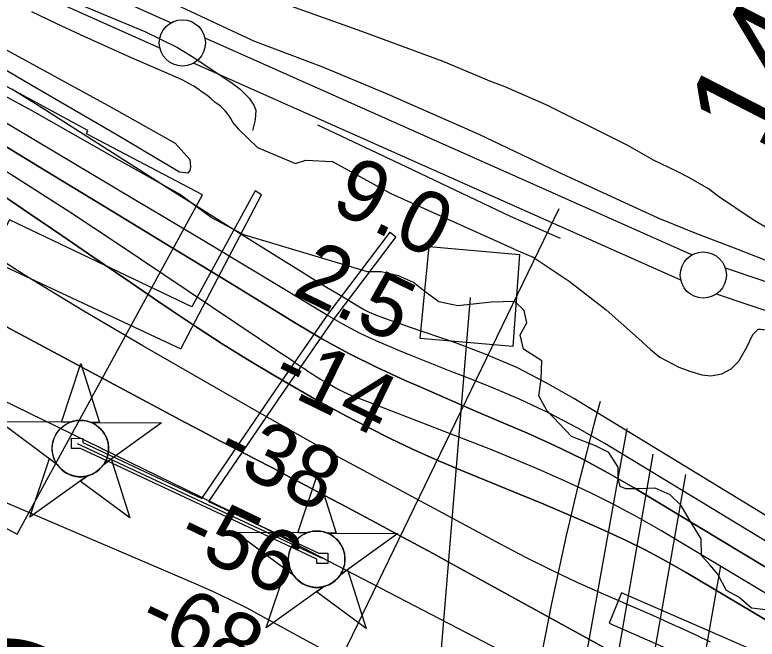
# Model space of a CAD drawing. Extents: x 3677843 to 3715951, y 511991 to 537744.
# Drawn here: x 3708941 to 3709745, y 522887 to 523563 of the extents above; entities that cross this region are included whole.
import ezdxf

# ---------------------------------------------------------------- set-up
doc = ezdxf.new("R2010")
doc.units = 0
for name, color, linetype in [('V-CHAN-DOCK', 7, 'Continuous'), ('V-CHAN-NAID', 7, 'Continuous'), ('V-FLOD-BASE', 7, 'Continuous'), ('V-LEVE-TOET', 7, 'Continuous'), ('V-RIVR-EDGE', 7, 'Continuous'), ('V-RIVR-RANG', 7, 'Continuous'), ('V-RRAP-RVMT', 7, 'Continuous'), ('V-SITE-OTLN', 7, 'Continuous'), ('V-SITE-VEGE', 7, 'Continuous'), ('V-SURV-IDEN', 7, 'Continuous'), ('V-SURV-LINE', 7, 'Continuous'), ('V-TOPO-DPTH', 7, 'Continuous'), ('V-TOPO-MAJR', 7, 'Continuous'), ('V-TOPO-MINR', 7, 'Continuous'), ('V-TOPO-WATR', 7, 'Continuous'), ('V-UTIL-LINE', 7, 'Continuous')]:
    doc.layers.add(name, color=color, linetype=linetype)

msp = doc.modelspace()

# ---------------------------------------------------------------- linework, layer by layer
at = {"layer": 'V-CHAN-DOCK'}
for points in [[(3709201.26, 523372.33), (3709132.68, 523246.8), (3708935.23, 523340.97), (3708913.04, 523298.3), (3709120.9, 523201.18), (3709208.21, 523367.89), (3709201.26, 523372.33)], [(3709143.74, 523039.46), (3709223.58, 523156.83), (3709280.37, 523238.73), (3709347.55, 523327.59), (3709353.71, 523322.56), (3709286.53, 523233.7), (3709229.73, 523151.8), (3709151, 523036.06), (3709270.29, 522980.22), (3709280.08, 522980.2), (3709280.05, 522969.09), (3709268.05, 522969.11), (3709268.06, 522973.54), (3709012.15, 523093.33), (3709002.64, 523093.35), (3709002.67, 523104.47), (3709014.67, 523104.44), (3709014.66, 523099.89), (3709143.74, 523039.46)], [(3709895.66, 522947.67), (3709851.16, 522826.73), (3709598.14, 522937.2), (3709584.47, 522904.42), (3710133.28, 522663.55), (3710146.76, 522694.23), (3709855.88, 522822.62), (3709900.97, 522945.91), (3709895.66, 522947.67)]]:
    msp.add_lwpolyline(points, dxfattribs=at)
msp.add_lwpolyline([(3709480.27, 523203.97), (3709380.15, 523212.56), (3709389.92, 523312.09), (3709487.68, 523303.49)], close=True, dxfattribs=at)
at = {"layer": 'V-CHAN-NAID'}
for points in [[(3709001.26, 523121.87), (3708991.67, 523121.94), (3709012.8, 523185.42), (3709033.02, 523121.64), (3709023.43, 523121.71), (3709021.86, 523122.29), (3709019.76, 523122.91), (3709017.72, 523123.36), (3709015.69, 523123.67), (3709014.52, 523123.78), (3709012.98, 523123.86), (3709011.26, 523123.86), (3709009.89, 523123.79), (3709007.99, 523123.59), (3709006.62, 523123.37), (3709004.84, 523122.99), (3709003.31, 523122.57), (3709002.27, 523122.24)], [(3709001.26, 523121.87), (3708924.77, 523122.41), (3708986.33, 523077.01), (3708985.22, 523078.92), (3708984.41, 523080.55), (3708983.58, 523082.52), (3708982.89, 523084.57), (3708982.52, 523085.89), (3708982.16, 523087.52), (3708981.92, 523088.96), (3708981.73, 523090.56), (3708981.62, 523092.3), (3708981.61, 523093.88), (3708981.72, 523095.95), (3708981.9, 523097.57), (3708982.29, 523099.77), (3708982.77, 523101.7), (3708983.38, 523103.58), (3708984.03, 523105.26), (3708984.76, 523106.85), (3708985.57, 523108.39), (3708986.63, 523110.12), (3708987.66, 523111.59), (3708988.66, 523112.86), (3708989.67, 523114.01), (3708990.97, 523115.35), (3708992.02, 523116.31), (3708993.74, 523117.71), (3708994.95, 523118.58), (3708996.64, 523119.65), (3708998.37, 523120.59), (3708999.82, 523121.28)], [(3709023.43, 523121.71), (3709099.93, 523121.17), (3709037.72, 523076.65), (3709038.63, 523078.14), (3709039.61, 523079.98), (3709040.33, 523081.57), (3709041.07, 523083.52), (3709041.61, 523085.31), (3709042.01, 523086.95), (3709042.37, 523088.96), (3709042.56, 523090.53), (3709042.68, 523092.73), (3709042.65, 523094.8), (3709042.46, 523097.02), (3709042.2, 523098.78), (3709041.71, 523101.01), (3709041.06, 523103.15), (3709040.31, 523105.13), (3709039.67, 523106.57), (3709038.66, 523108.49), (3709037.6, 523110.21), (3709036.38, 523111.91), (3709035.12, 523113.45), (3709033.85, 523114.82), (3709032.22, 523116.35), (3709030.48, 523117.76), (3709028.79, 523118.94), (3709026.91, 523120.07), (3709025.43, 523120.83)], [(3709019.69, 523063.74), (3708957.49, 523019.22), (3708978.62, 523082.7), (3708986.33, 523077.01), (3708986.97, 523076.05), (3708988.35, 523074.19), (3708989.56, 523072.77), (3708991.03, 523071.27), (3708992.42, 523070.02), (3708993.87, 523068.86), (3708995.27, 523067.88), (3708996.95, 523066.84), (3708998.67, 523065.93), (3709000.46, 523065.12), (3709001.9, 523064.56), (3709003.53, 523064.03), (3709005.76, 523063.47), (3709007.29, 523063.18), (3709009.31, 523062.92), (3709010.85, 523062.82), (3709012.71, 523062.8), (3709014.4, 523062.88), (3709016.11, 523063.05), (3709018.01, 523063.36)], [(3709037.72, 523076.65), (3709045.52, 523082.23), (3709065.74, 523018.45), (3709011.9, 523058.16), (3709019.69, 523063.74), (3709021.36, 523064.22), (3709022.97, 523064.78), (3709025.13, 523065.69), (3709026.86, 523066.57), (3709028.73, 523067.69), (3709030.47, 523068.9), (3709032.02, 523070.15), (3709033.31, 523071.31), (3709034.69, 523072.73), (3709035.9, 523074.14), (3709037.01, 523075.61)], [(3709257.18, 523002.07), (3709247.59, 523002.14), (3709268.71, 523065.62), (3709288.94, 523001.84), (3709279.35, 523001.91), (3709277.77, 523002.49), (3709275.68, 523003.11), (3709273.64, 523003.56), (3709271.6, 523003.87), (3709270.44, 523003.98), (3709268.9, 523004.06), (3709267.18, 523004.06), (3709265.81, 523003.99), (3709263.91, 523003.79), (3709262.54, 523003.57), (3709260.75, 523003.19), (3709259.23, 523002.77), (3709258.19, 523002.44)], [(3709257.18, 523002.07), (3709180.69, 523002.61), (3709242.25, 522957.21), (3709241.14, 522959.12), (3709240.33, 522960.75), (3709239.5, 522962.72), (3709238.81, 522964.77), (3709238.44, 522966.09), (3709238.08, 522967.72), (3709237.84, 522969.17), (3709237.65, 522970.76), (3709237.54, 522972.5), (3709237.53, 522974.08), (3709237.63, 522976.15), (3709237.82, 522977.77), (3709238.21, 522979.98), (3709238.69, 522981.9), (3709239.29, 522983.79), (3709239.95, 522985.46), (3709240.68, 522987.05), (3709241.49, 522988.59), (3709242.55, 522990.32), (3709243.58, 522991.79), (3709244.58, 522993.06), (3709245.58, 522994.21), (3709246.89, 522995.55), (3709247.94, 522996.51), (3709249.66, 522997.91), (3709250.87, 522998.78), (3709252.56, 522999.85), (3709254.29, 523000.79), (3709255.74, 523001.48)], [(3709279.35, 523001.91), (3709355.84, 523001.37), (3709293.64, 522956.85), (3709294.55, 522958.34), (3709295.53, 522960.18), (3709296.25, 522961.77), (3709296.98, 522963.72), (3709297.53, 522965.51), (3709297.93, 522967.15), (3709298.29, 522969.16), (3709298.47, 522970.73), (3709298.6, 522972.94), (3709298.57, 522975), (3709298.38, 522977.22), (3709298.11, 522978.98), (3709297.62, 522981.21), (3709296.98, 522983.35), (3709296.23, 522985.33), (3709295.58, 522986.77), (3709294.58, 522988.69), (3709293.52, 522990.41), (3709292.3, 522992.11), (3709291.04, 522993.65), (3709289.77, 522995.02), (3709288.14, 522996.55), (3709286.39, 522997.96), (3709284.71, 522999.14), (3709282.82, 523000.27), (3709281.35, 523001.03)], [(3709275.61, 522943.94), (3709213.41, 522899.42), (3709234.53, 522962.9), (3709242.25, 522957.21), (3709242.89, 522956.25), (3709244.27, 522954.39), (3709245.48, 522952.97), (3709246.95, 522951.47), (3709248.34, 522950.22), (3709249.79, 522949.06), (3709251.19, 522948.08), (3709252.87, 522947.04), (3709254.58, 522946.13), (3709256.38, 522945.32), (3709257.82, 522944.76), (3709259.45, 522944.23), (3709261.68, 522943.67), (3709263.21, 522943.38), (3709265.23, 522943.12), (3709266.77, 522943.02), (3709268.63, 522943), (3709270.32, 522943.08), (3709272.03, 522943.25), (3709273.93, 522943.56)], [(3709293.64, 522956.85), (3709301.44, 522962.43), (3709321.66, 522898.65), (3709267.81, 522938.36), (3709275.61, 522943.94), (3709277.28, 522944.42), (3709278.89, 522944.98), (3709281.05, 522945.89), (3709282.78, 522946.78), (3709284.65, 522947.89), (3709286.39, 522949.1), (3709287.94, 522950.35), (3709289.23, 522951.51), (3709290.61, 522952.93), (3709291.81, 522954.34), (3709292.93, 522955.81)]]:
    msp.add_lwpolyline(points, close=True, dxfattribs=at)
for centre in [(3709012.14, 523093.33), (3709268.06, 522973.53)]:
    msp.add_circle(centre, 30.54, dxfattribs=at)
at = {"layer": 'V-FLOD-BASE'}
for points in [[(3708672.81, 523755.58), (3708745.33, 523708.9), (3708803.64, 523671.65), (3708829.23, 523656.1), (3708842.97, 523649.03), (3708909.77, 523618.9), (3708991.73, 523582.65), (3709081.74, 523545.01), (3709117.28, 523527.58), (3709134.82, 523516.74), (3709176.53, 523488.92), (3709185.06, 523482.31), (3709195.03, 523472.87), (3709199.78, 523465.31), (3709202.16, 523459.63), (3709201.23, 523449.22), (3709198.42, 523437.86)], [(3709268.93, 523443.71), (3709365.1, 523398.5), (3709477.4, 523344.82), (3709531.41, 523321.28)]]:
    msp.add_lwpolyline(points, dxfattribs=at)
at = {"layer": 'V-LEVE-TOET'}
for points in [[(3709197.72, 523535.35), (3709110.54, 523576.31), (3709007.73, 523622.45), (3708906.81, 523670.48), (3708855.63, 523696.86), (3708767.94, 523754.86), (3708757.73, 523761.46)], [(3709178.5, 523444.5), (3709176.93, 523447.62), (3709175.17, 523450.65), (3709173.22, 523453.56), (3709171.09, 523456.36), (3709168.79, 523459.02), (3709166.33, 523461.54), (3709163.72, 523463.9), (3709160.97, 523466.09), (3709158.09, 523468.12), (3709153.56, 523472.04), (3709148.89, 523475.79), (3709144.08, 523479.37), (3709139.15, 523482.77), (3709134.09, 523485.99), (3709128.93, 523489.03), (3709123.65, 523491.87), (3709118.28, 523494.52), (3709091.61, 523505.96), (3709065.02, 523517.6), (3709038.52, 523529.42), (3709012.11, 523541.45), (3708985.79, 523553.67), (3708959.56, 523566.08)], [(3709197.72, 523535.35), (3709274.16, 523506.81), (3709344.24, 523477.55), (3709443.56, 523433.73), (3709528.93, 523393.12), (3709641.15, 523341.42)], [(3709178.5, 523444.5), (3709183.37, 523439.05), (3709203.89, 523419.31), (3709245.21, 523401.81), (3709256.13, 523405.48), (3709284.61, 523404.06)], [(3709481.71, 523309.4), (3709380.8, 523354.59), (3709348.58, 523369.19), (3709284.61, 523404.06)], [(3709753.42, 523297.2), (3709720.26, 523310.38), (3709679.52, 523325.9), (3709641.15, 523341.42)], [(3709481.71, 523309.4), (3709502.36, 523300.61), (3709541.33, 523274.77), (3709581.48, 523243.62), (3709616.33, 523212.47), (3709629.33, 523200.71), (3709639.36, 523192.48), (3709660.02, 523181.34), (3709673, 523176.65), (3709684.79, 523173.14), (3709694.82, 523171.99), (3709706.6, 523174.37), (3709716.61, 523179.7), (3709724.84, 523187.97), (3709733.64, 523203.32), (3709740.09, 523216.89), (3709745.97, 523222.8), (3709748.33, 523222.8), (3709754.05, 523222.02)]]:
    msp.add_lwpolyline(points, dxfattribs=at)
at = {"layer": 'V-RIVR-EDGE'}
for points in [[(3709569.74, 523096.19), (3709543.96, 523106.46), (3709517.01, 523134.74), (3709508.64, 523150.37), (3709511.09, 523168.38), (3709511.74, 523188.19), (3709491.96, 523200.84), (3709488.4, 523216.46), (3709495.63, 523229.65), (3709492.66, 523242.86), (3709482.48, 523252.49), (3709457.27, 523251.96), (3709420.64, 523247.84), (3709400.24, 523252.1), (3709385.26, 523262.94), (3709372.67, 523273.18), (3709356.48, 523280.42), (3709337.88, 523284.67), (3709322.88, 523284.7), (3709189.1, 523324.66), (3709153.73, 523343.35), (3709119.57, 523368.65), (3709048.83, 523408.45), (3708960.11, 523459.1), (3708883.37, 523500.11)], [(3709833.96, 522884.22), (3709804.6, 522906.51), (3709782.42, 522917.97), (3709754.21, 522918.64), (3709738.6, 522920.48), (3709724.82, 522932.52), (3709711.63, 522939.76), (3709702.07, 522957.79), (3709693.69, 522967.42), (3709684.71, 522977.64), (3709684.16, 522995.65), (3709671.6, 523016.1), (3709662.64, 523031.73), (3709650.66, 523043.16), (3709634.47, 523050.41), (3709617.06, 523049.85), (3709602.65, 523049.89), (3709596.65, 523052.3), (3709594.27, 523061.31), (3709594.3, 523073.32), (3709584.13, 523088.95), (3709569.74, 523096.19)]]:
    msp.add_lwpolyline(points, dxfattribs=at)
at = {"layer": 'V-RIVR-RANG'}
msp.add_line((3709530.16, 523353.05), (3709198.71, 522669.13), dxfattribs=at)
at = {"layer": 'V-RRAP-RVMT'}
msp.add_lwpolyline([(3708172.02, 523413.85), (3708309.21, 523340.77), (3708312.29, 523347.03), (3708432.61, 523282.76), (3708429.11, 523275.98), (3708943.58, 523000.86), (3709144.49, 523368.14), (3709018.83, 523434.1), (3709020.35, 523437.59), (3708894.02, 523506.06), (3708896.73, 523510.96), (3708768.31, 523580.16), (3708776.32, 523596.25), (3708649.37, 523665.9), (3708651.12, 523671.32), (3708515.7, 523743.78), (3708513.49, 523739.83), (3708257.6, 523875.55)], dxfattribs=at)
at = {"layer": 'V-SITE-OTLN'}
for p, q in [((3709316.96, 523545.05), (3709211.96, 523582.52)), ((3709404.86, 523512.25), (3709316.96, 523545.05)), ((3709457.37, 523490.57), (3709404.86, 523512.25)), ((3709470.35, 523485.88), (3709457.37, 523490.57)), ((3709516.37, 523465.36), (3709470.35, 523485.88)), ((3709585.41, 523431.34), (3709516.37, 523465.36)), ((3709604.89, 523421.37), (3709585.41, 523431.34)), ((3709632.62, 523405.52), (3709604.89, 523421.37)), ((3709657.41, 523393.79), (3709632.62, 523405.52)), ((3709670.98, 523386.75), (3709657.41, 523393.79)), ((3709692.23, 523374.43), (3709670.98, 523386.75)), ((3709702.86, 523366.2), (3709692.23, 523374.43)), ((3709740.64, 523340.95), (3709702.86, 523366.2)), ((3709757.36, 523330.97), (3709740.64, 523340.95))]:
    msp.add_line(p, q, dxfattribs=at)
at = {"layer": 'V-SITE-VEGE'}
msp.add_lwpolyline([(3708874.63, 523556.08), (3709045.52, 523463.12), (3709114.6, 523424.04), (3709130.69, 523406.24), (3709131.31, 523398.51), (3709130.72, 523394.34), (3709128.35, 523391.36), (3709119.43, 523392.53), (3709050.95, 523433.4), (3708952.69, 523490.25), (3708878.85, 523534.08)], dxfattribs=at)
at = {"layer": 'V-SURV-LINE'}
for points in [[(3708954.56, 523624.3), (3709110.47, 523554.36)], [(3709098.2, 523526.99), (3708942.29, 523596.92)], [(3709146.91, 523538.08), (3709674.37, 523303.1)], [(3709662.17, 523275.69), (3709134.71, 523510.67)], [(3709710.24, 523289.08), (3709829.35, 523248.83)], [(3709819.76, 523220.4), (3709700.65, 523260.66)]]:
    msp.add_lwpolyline(points, dxfattribs=at)
for centre in [(3709122.56, 523532.5), (3709686.52, 523281.27)]:
    msp.add_circle(centre, 25, dxfattribs=at)
at = {"layer": 'V-TOPO-DPTH'}
for points in [[(3710477.48, 522580.05), (3709546.39, 523147.71), (3709515.76, 523165.04), (3709484.48, 523180.99), (3709452.23, 523194.87), (3709419.33, 523207.36), (3709366.41, 523225.51), (3709359.48, 523227.9), (3709352.56, 523230.3), (3709345.64, 523232.72), (3709338.73, 523235.15), (3709331.92, 523237.79), (3709325.23, 523240.7), (3709318.73, 523244.01), (3709312.35, 523247.59), (3709294.07, 523258.59), (3709278.67, 523267.9), (3709263.31, 523277.27), (3709247.99, 523286.71), (3709232.7, 523296.21), (3709201.92, 523315.44), (3709171.28, 523334.63), (3709140.69, 523353.87), (3709110.14, 523373.2), (3709079.62, 523392.57), (3708970.25, 523462.21), (3708937.88, 523482.44)], [(3710304.55, 522633), (3709611, 523051.13), (3709583, 523067.22), (3709554.6, 523082.51), (3709525.58, 523096.6), (3709496.15, 523109.89), (3709466.42, 523122.61), (3709436.72, 523135.38), (3709407.05, 523148.23), (3709377.41, 523161.13), (3709363.68, 523167.13), (3709333.42, 523181.1), (3709303.58, 523195.88), (3709274.39, 523211.89), (3709245.62, 523228.72), (3709174.54, 523272.31), (3709110.51, 523311.48), (3709046.42, 523350.55), (3708982.24, 523389.49), (3708918.01, 523428.33)], [(3708918.01, 523428.33), (3708982.24, 523389.49), (3709046.42, 523350.55), (3709110.51, 523311.48), (3709174.54, 523272.31), (3709245.62, 523228.72), (3709274.39, 523211.89), (3709303.58, 523195.88), (3709333.42, 523181.1), (3709363.68, 523167.13), (3709377.41, 523161.13), (3709407.05, 523148.23), (3709436.72, 523135.38), (3709466.42, 523122.61), (3709496.15, 523109.89), (3709525.58, 523096.6), (3709554.6, 523082.51), (3709583, 523067.22), (3709611, 523051.13), (3710304.55, 522633)], [(3708921.81, 523371.84), (3708957.54, 523347.54), (3708992.15, 523323.97), (3709026.73, 523300.39), (3709061.3, 523276.77), (3709095.84, 523253.12), (3709111.54, 523242.37), (3709138.42, 523224.39), (3709165.55, 523206.81), (3709193.07, 523189.83), (3709220.84, 523173.26), (3709254.48, 523153.68), (3709265.66, 523147.27), (3709276.91, 523140.97), (3709288.24, 523134.83), (3709299.63, 523128.79), (3709323.92, 523116.14), (3709347.65, 523104.19), (3709371.59, 523092.7), (3709395.84, 523081.87), (3709420.3, 523071.5), (3709488.24, 523043.79), (3709511.21, 523034.29), (3709534.13, 523024.65), (3709556.95, 523014.79), (3709579.71, 523004.79), (3709602.22, 522994.29), (3709624.47, 522983.27), (3709646.31, 522971.47), (3709667.89, 522959.16), (3710126.1, 522686.83)], [(3708921.81, 523371.84), (3708957.54, 523347.54), (3708992.15, 523323.97), (3709026.73, 523300.39), (3709061.3, 523276.77), (3709095.84, 523253.12), (3709111.54, 523242.37), (3709138.42, 523224.39), (3709165.55, 523206.81), (3709193.07, 523189.83), (3709220.84, 523173.26), (3709254.48, 523153.68), (3709265.66, 523147.27), (3709276.91, 523140.97), (3709288.24, 523134.83), (3709299.63, 523128.79), (3709323.92, 523116.14), (3709347.65, 523104.19), (3709371.59, 523092.7), (3709395.84, 523081.87), (3709420.3, 523071.5), (3709488.24, 523043.79), (3709511.21, 523034.29), (3709534.13, 523024.65), (3709556.95, 523014.79), (3709579.71, 523004.79), (3709602.22, 522994.29), (3709624.47, 522983.27), (3709646.31, 522971.47), (3709667.89, 522959.16), (3710126.1, 522686.83)], [(3708672.25, 523364.16), (3709125.49, 523121.74), (3709144.32, 523111.73), (3709163.17, 523101.79), (3709182.08, 523091.93), (3709201.02, 523082.14), (3709219.96, 523072.36), (3709238.87, 523062.53), (3709257.75, 523052.61), (3709276.59, 523042.65), (3709300.78, 523029.8), (3709331.66, 523013.3), (3709362.49, 522996.72), (3709393.25, 522980), (3709423.97, 522963.19), (3709653.88, 522836.72)], [(3708672.25, 523364.16), (3709125.49, 523121.74), (3709144.32, 523111.73), (3709163.17, 523101.79), (3709182.08, 523091.93), (3709201.02, 523082.14), (3709219.96, 523072.36), (3709238.87, 523062.53), (3709257.75, 523052.61), (3709276.59, 523042.65), (3709300.78, 523029.8), (3709331.66, 523013.3), (3709362.49, 522996.72), (3709393.25, 522980), (3709423.97, 522963.19), (3709653.88, 522836.72)], [(3709694.22, 522883.78), (3709679.64, 522890.99), (3709664.89, 522897.87), (3709650, 522904.47), (3709635.09, 522911.05), (3709620.17, 522917.59), (3709605.24, 522924.11), (3709578.34, 522935.81), (3709550.12, 522948.5), (3709522.12, 522961.65), (3709494.46, 522975.49), (3709467.02, 522989.79), (3709318.6, 523069.49), (3709288.39, 523085.89), (3709258.26, 523102.46), (3709228.29, 523119.3), (3709198.41, 523136.32), (3709079.86, 523204.51), (3709015.88, 523242.2), (3708952.45, 523280.76), (3708889.83, 523320.62)], [(3709694.22, 522883.78), (3709679.64, 522890.99), (3709664.89, 522897.87), (3709650, 522904.47), (3709635.09, 522911.05), (3709620.17, 522917.59), (3709605.24, 522924.11), (3709578.34, 522935.81), (3709550.12, 522948.5), (3709522.12, 522961.65), (3709494.46, 522975.49), (3709467.02, 522989.79), (3709318.6, 523069.49), (3709288.39, 523085.89), (3709258.26, 523102.46), (3709228.29, 523119.3), (3709198.41, 523136.32), (3709079.86, 523204.51), (3709015.88, 523242.2), (3708952.45, 523280.76), (3708889.83, 523320.62)]]:
    msp.add_lwpolyline(points, dxfattribs=at)
at = {"layer": 'V-TOPO-MAJR'}
msp.add_lwpolyline([(3709652.55, 522778.47), (3709234.96, 522995.27), (3709223.48, 523001.17), (3709211.97, 523007.02), (3709200.42, 523012.78), (3709188.83, 523018.48), (3708709.33, 523252.26), (3708695.64, 523258.99), (3708681.97, 523265.77), (3708668.35, 523272.64), (3708654.76, 523279.57), (3708641.25, 523286.64), (3708627.81, 523293.85), (3708614.48, 523301.25), (3708601.22, 523308.8), (3708187.76, 523548.14)], dxfattribs=at)
at = {"layer": 'V-TOPO-MINR'}
for points in [[(3710391.59, 522606.43), (3709579.82, 523098.74), (3709549.95, 523115.82), (3709519.57, 523131.86), (3709488.41, 523146.34), (3709456.73, 523159.77), (3709432.16, 523169.45), (3709412.38, 523177.27), (3709392.62, 523185.13), (3709372.88, 523193.04), (3709353.15, 523200.99), (3709351.79, 523201.54), (3709332.97, 523209.67), (3709314.44, 523218.39), (3709296.35, 523227.98), (3709278.55, 523238.16), (3709232.09, 523266.2), (3709191.26, 523290.8), (3709150.4, 523315.34), (3709109.49, 523339.81), (3709068.55, 523364.23), (3708769.51, 523542.19)], [(3710304.55, 522633), (3709611, 523051.13), (3709583, 523067.22), (3709554.6, 523082.51), (3709525.58, 523096.6), (3709496.15, 523109.89), (3709466.42, 523122.61), (3709436.72, 523135.38), (3709407.05, 523148.23), (3709377.41, 523161.13), (3709363.68, 523167.13), (3709333.42, 523181.1), (3709303.58, 523195.88), (3709274.39, 523211.89), (3709245.62, 523228.72), (3709174.54, 523272.31), (3709110.51, 523311.48), (3709046.42, 523350.55), (3708982.24, 523389.49), (3708918.01, 523428.33)], [(3710216.16, 522659.78), (3709640.39, 523004.59), (3709615.14, 523019.1), (3709589.57, 523032.98), (3709563.51, 523045.93), (3709537.12, 523058.25), (3709510.41, 523069.9), (3709483.58, 523081.27), (3709456.58, 523092.23), (3709429.47, 523102.92), (3709309.23, 523149.28), (3709305.29, 523150.87), (3709301.38, 523152.54), (3709297.53, 523154.33), (3709293.71, 523156.19), (3709289.97, 523158.09), (3709288.06, 523159.08), (3709286.16, 523160.1), (3709284.29, 523161.14), (3709282.42, 523162.2), (3709276.81, 523165.47), (3709272.18, 523168.23), (3709267.58, 523171.04), (3709263.04, 523173.95), (3709258.54, 523176.91), (3709255.01, 523179.29), (3709248.76, 523183.48), (3709242.51, 523187.68), (3709236.27, 523191.87), (3709230.01, 523196.05), (3709051.97, 523315.21), (3709000.55, 523349.16), (3708948.84, 523382.66), (3708896.7, 523415.5)], [(3710126.1, 522686.83), (3709667.89, 522959.16), (3709646.31, 522971.47), (3709624.47, 522983.27), (3709602.22, 522994.29), (3709579.71, 523004.79), (3709556.95, 523014.79), (3709534.13, 523024.65), (3709511.21, 523034.29), (3709488.24, 523043.79), (3709420.3, 523071.5), (3709395.84, 523081.87), (3709371.59, 523092.7), (3709347.65, 523104.19), (3709323.92, 523116.14), (3709299.63, 523128.79), (3709288.24, 523134.83), (3709276.91, 523140.97), (3709265.66, 523147.27), (3709254.48, 523153.68), (3709220.84, 523173.26), (3709193.07, 523189.83), (3709165.55, 523206.81), (3709138.42, 523224.39), (3709111.54, 523242.37), (3709095.84, 523253.12), (3709061.3, 523276.77), (3709026.73, 523300.39), (3708992.15, 523323.97), (3708957.54, 523347.54), (3708921.81, 523371.84)], [(3709653.88, 522836.72), (3709423.97, 522963.19), (3709393.25, 522980), (3709362.49, 522996.72), (3709331.66, 523013.3), (3709300.78, 523029.8), (3709276.59, 523042.65), (3709257.75, 523052.61), (3709238.87, 523062.53), (3709219.96, 523072.36), (3709201.02, 523082.14), (3709182.08, 523091.93), (3709163.17, 523101.79), (3709144.32, 523111.73), (3709125.49, 523121.74), (3708672.25, 523364.16)], [(3709671.3, 522659.46), (3709210.48, 522911.01), (3709192.55, 522920.47), (3709174.44, 522929.59), (3709156.09, 522938.18), (3709137.56, 522946.43), (3708747.05, 523113.65), (3708718, 523125.84), (3708688.83, 523137.75), (3708659.5, 523149.23), (3708630.05, 523160.44), (3708585.72, 523176.94), (3708578.39, 523179.76), (3708571.11, 523182.7), (3708563.89, 523185.81), (3708556.72, 523189.02), (3708466.78, 523230.6), (3708414.94, 523255.2), (3708363.43, 523280.48), (3708312.44, 523306.78), (3708261.79, 523333.76)], [(3709694.22, 522883.78), (3709679.64, 522890.99), (3709664.89, 522897.87), (3709650, 522904.47), (3709635.09, 522911.05), (3709620.17, 522917.59), (3709605.24, 522924.11), (3709578.34, 522935.81), (3709550.12, 522948.5), (3709522.12, 522961.65), (3709494.46, 522975.49), (3709467.02, 522989.79), (3709318.6, 523069.49), (3709288.39, 523085.89), (3709258.26, 523102.46), (3709228.29, 523119.3), (3709198.41, 523136.32), (3709079.86, 523204.51), (3709015.88, 523242.2), (3708952.45, 523280.76), (3708889.83, 523320.62)]]:
    msp.add_lwpolyline(points, dxfattribs=at)
at = {"layer": 'V-TOPO-WATR'}
msp.add_lwpolyline([(3710477.48, 522580.05), (3709546.39, 523147.71), (3709515.76, 523165.04), (3709484.48, 523180.99), (3709452.23, 523194.87), (3709419.33, 523207.36), (3709366.41, 523225.51), (3709359.48, 523227.9), (3709352.56, 523230.3), (3709345.64, 523232.72), (3709338.73, 523235.15), (3709331.92, 523237.79), (3709325.23, 523240.7), (3709318.73, 523244.01), (3709312.35, 523247.59), (3709294.07, 523258.59), (3709278.67, 523267.9), (3709263.31, 523277.27), (3709247.99, 523286.71), (3709232.7, 523296.21), (3709201.92, 523315.44), (3709171.28, 523334.63), (3709140.69, 523353.87), (3709110.14, 523373.2), (3709079.62, 523392.57), (3708970.25, 523462.21), (3708937.88, 523482.44)], dxfattribs=at)
at = {"layer": 'V-UTIL-LINE'}
for p, q in [((3709183.71, 520238.44), (3709434.58, 523257.06)), ((3709144.84, 520560.43), (3709604.06, 523115.23)), ((3709008.66, 523098.83), (3709274.06, 522974.59)), ((3709187.31, 520557.79), (3709632.43, 523087.48)), ((3709222.56, 520535.75), (3709667.68, 523065.44)), ((3709276.24, 520520.33), (3709705.48, 522966.28))]:
    msp.add_line(p, q, dxfattribs=at)
msp.add_lwpolyline([(3709511.81, 522870.56), (3709515.34, 522888.99), (3709518.97, 522907.4), (3709522.7, 522925.79), (3709526.52, 522944.17), (3709530.45, 522962.52), (3709534.47, 522980.85), (3709538.6, 522999.16), (3709542.82, 523017.44), (3709547.14, 523035.71), (3709551.56, 523053.95), (3709556.08, 523072.16), (3709560.69, 523090.35), (3709565.41, 523108.52), (3709570.22, 523126.66), (3709575.13, 523144.77)], dxfattribs=at)

# ---------------------------------------------------------------- texts
at = {"layer": 'V-CHAN-NAID'}
msp.add_text('COKE (89.1) (4)', height=100, rotation=60.77246, dxfattribs=at).set_placement((3708549.05, 522019.5))
at = {"layer": 'V-RIVR-RANG'}
for s, rotation, p in [('9.0', 333.99833, (3709281.13, 523352.51)), ('9.0', 333.99833, (3709281.13, 523352.51)), ('2.5', 333.99833, (3709240.12, 523261.25)), ('2.5', 333.99833, (3709240.12, 523261.25)), ('-14', 333.99833, (3709215.48, 523162.01)), ('-14', 333.99833, (3709215.48, 523162.01)), ('-38', 333.99833, (3709155.5, 523080)), ('-56', 334.28336, (3709113.76, 522988.66)), ('-68', 334.28336, (3709071.57, 522897.98))]:
    msp.add_text(s, height=67, rotation=rotation, dxfattribs=at).set_placement(p)
at = {"layer": 'V-SURV-IDEN'}
msp.add_text('140+76.3', height=100, rotation=62.81714, dxfattribs=at).set_placement((3709752.69, 523411.33))

doc.saveas('drawing.dxf')
